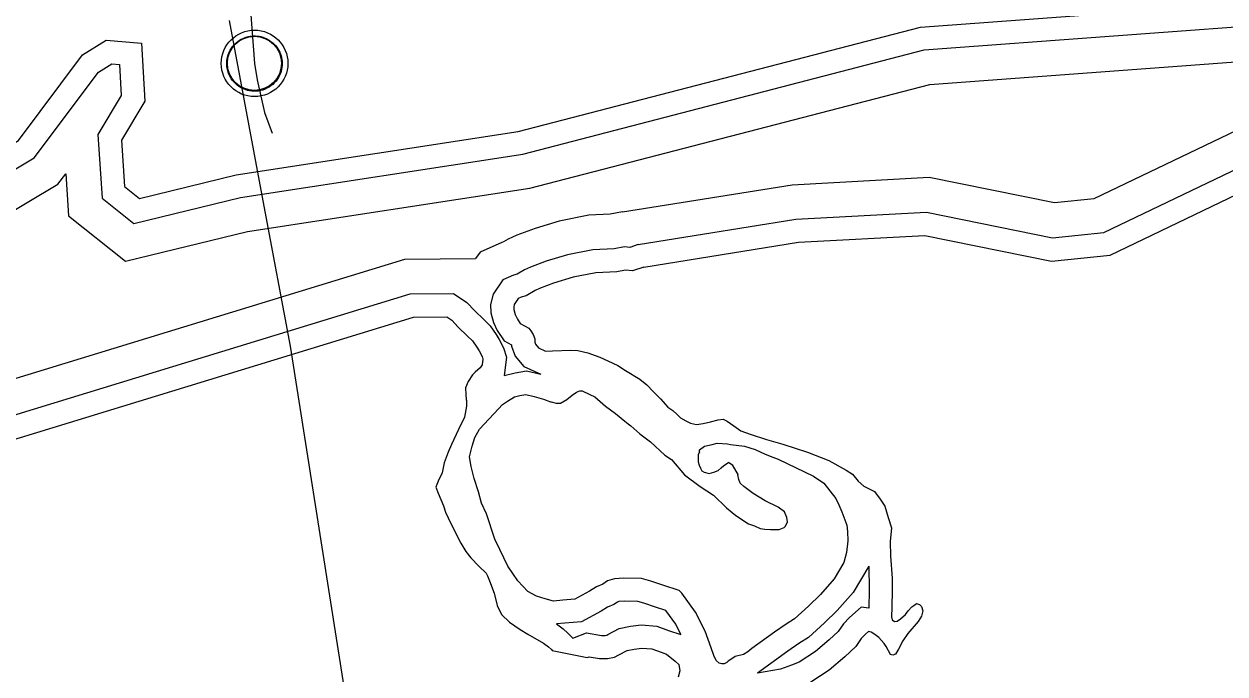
# Model space of a CAD drawing. Extents: x 2104537 to 2336408, y 34176 to 229611.
# Drawn here: x 2155282 to 2158685, y 49325 to 51167 of the extents above; entities that cross this region are included whole.
import ezdxf

# ---------------------------------------------------------------- set-up
doc = ezdxf.new("R2010")
doc.units = 0
for name, color, linetype in [('Exist Boundary Political City Limit New', 7, 'Continuous'), ('Exist Civil Demographics Community CELL', 7, 'Continuous'), ('Exist Hydrographic Buffer Line', 7, 'Continuous'), ('Exist Hydrographic Creek Single Shore', 7, 'Continuous'), ('Exist Hydrographic Island Shore', 7, 'Continuous'), ('Exist Road Secondary Type 51 Attributed', 7, 'Continuous'), ('Map Preparation Boundary City Limit Buffer Line', 7, 'Continuous')]:
    doc.layers.add(name, color=color, linetype=linetype)

msp = doc.modelspace()

# ---------------------------------------------------------------- linework, layer by layer
at = {"layer": 'Exist Boundary Political City Limit New'}
msp.add_lwpolyline([(2156786.8, 45491.7), (2156037, 50254), (2155963, 50650.5), (2155864.8, 51176.5)], dxfattribs=at)
at = {"layer": 'Exist Civil Demographics Community CELL'}
msp.add_lwpolyline([(2155857.8, 51067.7), (2155858.8, 51073.3), (2155860.5, 51079.9), (2155863.5, 51087.1), (2155866.4, 51092.8), (2155869.7, 51098.6), (2155873.5, 51103.7), (2155877.4, 51108), (2155882, 51112.6), (2155887.6, 51117.2), (2155893, 51120.9), (2155897.9, 51123.8), (2155902.9, 51126.2), (2155908.4, 51128.5), (2155914, 51130.3), (2155918.4, 51131.5), (2155923.2, 51132.2), (2155927.3, 51132.9), (2155933.7, 51133.2), (2155938.1, 51133.1), (2155943.8, 51132.8), (2155948.7, 51132.1), (2155953.6, 51131.1), (2155958.6, 51129.7), (2155963.8, 51127.8), (2155970.4, 51124.8), (2155976.7, 51121.4), (2155981.7, 51117.8), (2155986.9, 51113.8), (2155990.2, 51110.7), (2155994.3, 51106.3), (2155998.2, 51101.6), (2156001.3, 51097), (2156004.4, 51092), (2156006.9, 51086.8), (2156008.9, 51081.8), (2156010.5, 51076.8), (2156011.7, 51072.2), (2156012.8, 51066.1), (2156013.5, 51061.5), (2156013.7, 51055.5), (2156013.6, 51049.7), (2156013, 51044), (2156012, 51038.5), (2156010.4, 51032.3), (2156008.5, 51026.5), (2156006.2, 51021.4), (2156003.1, 51015.4), (2155999.8, 51010.1), (2155996.3, 51005.4), (2155992.1, 51000.7), (2155986.8, 50995.7), (2155981.8, 50991.6), (2155976.8, 50988.1), (2155972.5, 50985.6), (2155965.7, 50982.4), (2155958.5, 50979.7), (2155952.6, 50978.2), (2155946, 50976.9), (2155941.5, 50976.5), (2155937, 50976.2), (2155931.4, 50976.2), (2155927.2, 50976.6), (2155921.5, 50977.3), (2155915.6, 50978.6), (2155911, 50979.9), (2155905.9, 50981.8), (2155901.3, 50983.8), (2155897.3, 50986.1), (2155890.5, 50990.1), (2155885, 50994.4), (2155880.1, 50998.9), (2155875.6, 51003.7), (2155872.4, 51007.7), (2155869.4, 51011.9), (2155865.3, 51019), (2155863.6, 51022.5), (2155861.9, 51026.5), (2155859.3, 51034.7), (2155857.8, 51041.8), (2155857.1, 51046.9), (2155856.8, 51053.3), (2155856.7, 51058), (2155857.2, 51064.4)], close=True, dxfattribs=at)
for centre, radius in [((2155935.4, 51055.3), 94.3), ((2155935.1, 51055.6), 76.7)]:
    msp.add_circle(centre, radius, dxfattribs=at)
at = {"layer": 'Exist Hydrographic Buffer Line'}
for points in [[(2156978.2, 50634.6), (2157458.8, 50711.5), (2157846.2, 50732.5), (2158201.4, 50660.7), (2158314.2, 50671.9), (2158718.8, 50866.3), (2159602.1, 50982.2), (2160082.7, 51001.9), (2160470, 51103.9), (2160926.2, 51098.3), (2161827.5, 51462.5), (2162114.4, 51538.1), (2162649.7, 51609.5), (2163271.1, 51621.3), (2163567.4, 51583.1), (2163789.8, 51597.4), (2163832.4, 51621.2), (2164005.5, 51776), (2164833.6, 52005.1), (2165267.9, 52168), (2165915.7, 52333.7), (2167002.1, 52512.1), (2168593, 53013.8), (2168957.8, 53060.6)], [(2157022, 50541.9), (2157469.2, 50613.5), (2157839, 50633.5), (2158196.4, 50561.3), (2158341.2, 50575.6), (2158747.2, 50770.7), (2159610.5, 50884.1), (2160097.4, 50903.9), (2160482.2, 51005.3), (2160944.8, 50999.6), (2161858.6, 51368.9), (2162133.5, 51441.3), (2162657.2, 51511.2), (2163265.7, 51522.7), (2163564.3, 51484.3), (2163818.3, 51500.6), (2163889.8, 51540.6), (2164054, 51687.3), (2164864, 51911.5), (2165297.5, 52074), (2165935.9, 52237.2), (2167025, 52416.1), (2168614.2, 52917.3), (2168920.3, 52956.6)], [(2153377.2, 50189.3), (2153509.9, 50134.5), (2153840.7, 50163.4), (2154052.6, 50228.5), (2154261.6, 50422.1), (2154337.3, 50448.2), (2154455.2, 50448.7), (2154533.5, 50416.4), (2154723.3, 50436.3), (2155310.9, 50787.2), (2155493.1, 51030.2), (2155531.1, 51053.7), (2155552.8, 51051.8), (2155557.6, 50964.6), (2155491.3, 50853.9), (2155503.7, 50673.2), (2155593.4, 50601.4), (2155895.9, 50675.3), (2156695.3, 50797.7), (2157832.9, 51093.4), (2159444.5, 51212.8)], [(2153312.8, 50109.4), (2153494.5, 50034.4), (2153859.7, 50066.2), (2154103, 50141), (2154313.3, 50335.8), (2154354, 50349.9), (2154435.9, 50350.2), (2154518.9, 50315.9), (2154755.1, 50340.6), (2155378, 50712.7), (2155400.3, 50742.3), (2155408.4, 50623.3), (2155569.8, 50494.3), (2155915.1, 50578.6), (2156715.2, 50701.2), (2157849, 50995.9), (2159454, 51114.8)], [(2156978.2, 50634.6), (2156943, 50628), (2156882, 50625.2), (2156798, 50608.3), (2156730.1, 50587.6), (2156678.9, 50568.7), (2156654.1, 50556.9), (2156640.7, 50549.1), (2156635.7, 50547.7), (2156574.2, 50520.7), (2156561.3, 50502.1)], [(2157022, 50541.9), (2156998.5, 50533.8), (2156983.1, 50535.4), (2156954.3, 50530), (2156894, 50527.2), (2156822.1, 50512.8), (2156761.5, 50494.3), (2156717.2, 50478), (2156700.1, 50469.8), (2156679.4, 50457.7), (2156668.9, 50454.8), (2156639.2, 50441.7), (2156611, 50401.1)], [(2151814.1, 49107.9), (2156360.8, 50500.1), (2156561.3, 50502.1)], [(2151841.6, 49013.4), (2156376, 50401.8), (2156499.2, 50403)], [(2156499.2, 50403), (2156537, 50378), (2156559.3, 50353.5), (2156584.6, 50329.1), (2156602.9, 50311.4), (2156620.2, 50286.9), (2156628.6, 50273), (2156641, 50249), (2156648.8, 50222.8), (2156642.6, 50170.9)], [(2156611, 50401.1), (2156603.7, 50371.7), (2156604.4, 50348.1), (2156612.1, 50320.8), (2156622.9, 50298.1), (2156642.7, 50268.8), (2156663.2, 50257.3), (2156663.1, 50254.1), (2156673.5, 50225.9), (2156698.6, 50195.8), (2156746, 50174)], [(2156642.6, 50170.9), (2156673.3, 50178.3), (2156705.8, 50184.1), (2156746, 50174)], [(2157675.4, 49630.1), (2157630.9, 49555.4), (2157586.3, 49504.4), (2157550, 49469.2), (2157505.1, 49427.8), (2157477.3, 49411), (2157445.8, 49389.6), (2157360.2, 49326.9)], [(2157675.4, 49630.1), (2157676.7, 49562.3), (2157675.3, 49510.8)], [(2157143.1, 49436.8), (2157128.7, 49465.9), (2157100.4, 49504.8), (2157071.6, 49513.9), (2157038, 49525.2), (2157021.5, 49530.1), (2156983.4, 49530.8), (2156967.7, 49529.8), (2156963.6, 49528.5), (2156952.8, 49521.6), (2156935.2, 49513.8), (2156917.6, 49502.4), (2156861.2, 49472.5), (2156814.6, 49468.9), (2156790.7, 49466.4)], [(2157675.3, 49510.8), (2157653.9, 49514.1), (2157620.9, 49484.9), (2157603.5, 49467.2), (2157588.6, 49445.5), (2157563.6, 49421.6), (2157524.2, 49388.5), (2157478.1, 49357.8), (2157457.1, 49349.6), (2157425.7, 49337.9), (2157360.2, 49326.9)], [(2156790.7, 49466.4), (2156810, 49452.3), (2156822.6, 49440.7), (2156837.1, 49425.7)], [(2156837.1, 49425.7), (2156875.7, 49441.7), (2156918.2, 49433.9), (2156929, 49434.2), (2156933.3, 49435), (2156936.3, 49436.6), (2156968.8, 49453.8), (2157000.1, 49460), (2157031, 49464), (2157075.2, 49460.5), (2157108.6, 49448.1), (2157143.1, 49436.8)]]:
    msp.add_lwpolyline(points, dxfattribs=at)
at = {"layer": 'Exist Hydrographic Creek Single Shore'}
msp.add_line((2156779, 49391.4), (2156877.7, 49371.5), dxfattribs=at)
for points in [[(2157037.9, 50478), (2157476.2, 50548.2), (2157834.2, 50567.5), (2158193.1, 50495), (2158359.2, 50511.5), (2158766.2, 50707), (2159616.1, 50818.6), (2160107.2, 50838.7), (2160490.3, 50939.6), (2160957.2, 50933.8), (2161879.3, 51306.5), (2162146.3, 51376.8), (2162662.2, 51445.6), (2163262.2, 51457), (2163562.2, 51418.4), (2163837.3, 51436.1), (2163928.2, 51486.8), (2164086.3, 51628.2), (2164884.3, 51849), (2165317.2, 52011.3), (2165949.4, 52173), (2167040.2, 52352.1), (2168628.4, 52853), (2168895.4, 52887.2)], [(2153344, 50352.3), (2153420.1, 50242.6), (2153520.1, 50201.3), (2153828.1, 50228.1), (2154019, 50286.8), (2154227.2, 50479.6), (2154326.2, 50513.8), (2154468.1, 50514.4), (2154543.1, 50483.4), (2154702.1, 50500), (2155266.2, 50836.9), (2155448, 51079.5), (2155515.1, 51120.9), (2155615.2, 51112.4), (2155624.2, 50948.1), (2155558.1, 50837.9), (2155567.2, 50706.4), (2155609.2, 50672.8), (2155883.2, 50739.7), (2156682, 50862.1), (2157822.1, 51158.4), (2159438.1, 51278.1)], [(2157039.2, 50479), (2157037.9, 50478), (2157006.2, 50467.1), (2156985.9, 50469.2), (2156961.9, 50464.7), (2156902.1, 50461.9), (2156838.2, 50449.1), (2156782.4, 50432.1), (2156742.8, 50417.4), (2156730.8, 50411.8), (2156705.3, 50396.8), (2156691.1, 50392.8), (2156682.5, 50389.1), (2156679.1, 50384.2), (2156678.8, 50383.2)], [(2156678.8, 50383.2), (2156671.3, 50371.9), (2156669.6, 50364.7), (2156669.8, 50358.2), (2156673.7, 50344), (2156680.1, 50330.7), (2156688.3, 50318.4), (2156702.3, 50310.6), (2156712.4, 50304.8), (2156718.4, 50297.2), (2156724.8, 50287.2), (2156729.2, 50275), (2156729, 50265.1), (2156731.2, 50259.2), (2156739.5, 50249.2), (2156759.7, 50239.9), (2156779.7, 50240.2), (2156831.6, 50242.5), (2156851.6, 50241.4), (2156879.6, 50235), (2156913.8, 50222.2), (2156936, 50212.6), (2156964.3, 50198.9), (2156986.6, 50185.3), (2157026.8, 50160), (2157046.9, 50144.2), (2157065.5, 50124.1), (2157085.5, 50104.7), (2157106, 50080.7), (2157120.2, 50071.2), (2157132.2, 50061.1), (2157142.5, 50051.1), (2157156.8, 50042), (2157170.7, 50035.8), (2157187.1, 50032.2), (2157206.8, 50034.4), (2157226.9, 50039), (2157248.7, 50045.1), (2157262.8, 50047.1), (2157274.5, 50041.3), (2157293, 50027.8), (2157313.1, 50014.3), (2157339.4, 50004.6), (2157385.7, 49989), (2157431.7, 49975.9), (2157502.2, 49953.2), (2157562.4, 49929.8), (2157611.1, 49902.6), (2157629.2, 49890.7), (2157645.3, 49870.7), (2157661.7, 49857.3), (2157691.9, 49841.9), (2157708.3, 49820.3), (2157720.7, 49800.4), (2157730.9, 49768.4), (2157739.5, 49738.7), (2157736.1, 49700), (2157736.9, 49658.3), (2157741.7, 49596.6), (2157742.3, 49562.1), (2157741, 49514.5), (2157739.5, 49486.7), (2157741.7, 49478.4), (2157748.1, 49473.4), (2157756.3, 49474.2), (2157765.7, 49480.6), (2157779.4, 49493.5), (2157787.1, 49503.2), (2157797.2, 49515.1), (2157803.1, 49519.2), (2157810.8, 49524), (2157818.9, 49521.2), (2157825.1, 49515.5), (2157829.1, 49504), (2157824.5, 49488.3), (2157815.7, 49473.7), (2157786.2, 49439.2), (2157771.7, 49418.8), (2157759.7, 49395.4), (2157751.3, 49380.8), (2157743.3, 49377.7), (2157737.1, 49380.1), (2157724.8, 49402.6), (2157719.4, 49411), (2157704.3, 49427.7), (2157692.3, 49436.1), (2157681.9, 49443.5), (2157674.4, 49444.6), (2157666.1, 49437.3), (2157654.3, 49425.3), (2157638.8, 49402.7), (2157607.4, 49372.8), (2157563.7, 49335.9), (2157508.5, 49299.2)], [(2151859.8, 48950.3), (2156386.1, 50336.3), (2156479.7, 50337.2)], [(2156479.7, 50337.2), (2156494, 50327.8), (2156512.3, 50307.7), (2156539, 50281.9), (2156552.9, 50268.6), (2156565.3, 50250.9), (2156571.4, 50241), (2156579.9, 50224.4), (2156582, 50217.1), (2156580.1, 50200.8), (2156574.4, 50192.7), (2156560.3, 50180.5), (2156552.6, 50172.4), (2156540.8, 50154), (2156532.9, 50136.1), (2156533.5, 50116.4), (2156535.2, 50102.2)], [(2156535.2, 50102.2), (2156535.5, 50099.9), (2156535.8, 50084.2), (2156530.3, 50052.4), (2156512.9, 50017.4), (2156493.7, 49975.1), (2156483.8, 49953.3), (2156472.3, 49923), (2156466.9, 49895.2), (2156455.3, 49870.8), (2156452.1, 49862)], [(2156452.1, 49862), (2156449.4, 49854.5), (2156455.9, 49837.3), (2156470.3, 49801), (2156476.5, 49783.5), (2156491, 49751.4), (2156501.4, 49731.5), (2156511.9, 49709.9), (2156519.8, 49695.7), (2156534.1, 49671.8), (2156548.5, 49654.1), (2156571, 49630.7), (2156591.3, 49610.6), (2156595.4, 49603.3), (2156601.4, 49589.1), (2156614.1, 49553.8), (2156622.7, 49519.1), (2156635.3, 49493.3), (2156657.5, 49471.6), (2156687.9, 49450.6), (2156710, 49437.1), (2156754.4, 49411.6), (2156768.4, 49401.5), (2156776.7, 49393.8), (2156779, 49391.4)], [(2156877.7, 49371.5), (2156883, 49373.7), (2156913.1, 49368.2), (2156935.7, 49368.7), (2156955.1, 49372.3), (2156967.1, 49378.6), (2156990.9, 49391.3), (2157010.7, 49395.2), (2157032.7, 49398), (2157060.9, 49395.8), (2157087, 49386.1), (2157102.9, 49380.9), (2157127.2, 49360.7), (2157137.5, 49351.7), (2157139.8, 49333.6), (2157135.8, 49315.6)]]:
    msp.add_lwpolyline(points, dxfattribs=at)
at = {"layer": 'Exist Hydrographic Island Shore'}
for points in [[(2157403.8, 49939.4), (2157418.4, 49933.5), (2157519.2, 49885.6), (2157548.4, 49865.4), (2157582, 49822.1), (2157590.5, 49804.5), (2157599, 49784.7), (2157613.3, 49746.7), (2157615.6, 49728.6), (2157616.1, 49702.3), (2157612.5, 49668.9), (2157605, 49640.2), (2157577.6, 49594.2), (2157538.6, 49549.6), (2157504.9, 49516.8), (2157465.4, 49480.5), (2157441.9, 49466.2), (2157408, 49443.2), (2157344.7, 49396.9), (2157333.1, 49387.9), (2157320.8, 49380), (2157297.4, 49373.9), (2157287.4, 49367.5), (2157277.4, 49361.1), (2157273.4, 49357.3), (2157265.5, 49353.1), (2157259.6, 49353.3), (2157251.4, 49355.1), (2157243.3, 49362.8), (2157237, 49376.7), (2157228.9, 49399.1), (2157211.8, 49446), (2157185, 49500), (2157146.3, 49553.3), (2157138.3, 49561.7), (2157092, 49576.3), (2157057.7, 49587.8), (2157031.6, 49595.5), (2156981.8, 49596.5), (2156955.5, 49594.7), (2156935.7, 49588.5), (2156921.7, 49579.6), (2156903.9, 49571.8), (2156884.3, 49559), (2156842.5, 49536.9), (2156808.7, 49534.2), (2156782.4, 49531.5), (2156758.5, 49537.8), (2156734.4, 49544.9), (2156710, 49558.5), (2156681.7, 49588.5), (2156653, 49630.1), (2156630.3, 49677.1), (2156615.8, 49706.9), (2156592.6, 49778.9), (2156578.1, 49808.7), (2156569.8, 49840.7), (2156557.1, 49878.7), (2156548.6, 49912.7), (2156544.2, 49940.6), (2156551.7, 49970.7), (2156559.4, 49994.5), (2156573, 50018.8), (2156626.2, 50075.9), (2156638, 50088.1), (2156651.9, 50097.7), (2156671.5, 50110.4), (2156686.7, 50114.1), (2156703.5, 50117), (2156727.6, 50111), (2156753.7, 50103.9), (2156773.6, 50096), (2156775.9, 50095.9), (2156789.9, 50092.4), (2156801.7, 50092.1), (2156819.7, 50102.6), (2156835.3, 50114.5), (2156847.3, 50123.4), (2156857.2, 50127.2), (2156863.4, 50127), (2156885.2, 50116.8)], [(2156885.2, 50116.8), (2156899.5, 50109.9), (2156929.9, 50084.1), (2156958.3, 50062.9), (2156984.8, 50041), (2156993.5, 50033.6)], [(2156993.5, 50033.6), (2157001, 50027.6), (2157027.4, 50005.7), (2157057.5, 49982.2), (2157098.1, 49944.7), (2157116.3, 49932.8), (2157153.1, 49889.5), (2157197.8, 49856.4), (2157236, 49831.1), (2157272.7, 49795.3), (2157298.9, 49774.1), (2157335.2, 49750.4), (2157351.5, 49744.5), (2157367.4, 49736.7), (2157381.5, 49734.8), (2157397.5, 49733.8), (2157421.5, 49734), (2157435.7, 49739.6), (2157439.4, 49743.5), (2157445.2, 49755.8), (2157443.1, 49768), (2157436.9, 49783.9), (2157418.8, 49797.4), (2157382.4, 49815.1), (2157348, 49836.5), (2157321.5, 49855.7), (2157311.5, 49865.7), (2157307.4, 49875.6), (2157305, 49888.8)], [(2157196.1, 49954.2), (2157192.3, 49946.1), (2157192.2, 49941.9), (2157192.2, 49940.2), (2157192.4, 49932), (2157192.6, 49926.4), (2157194.7, 49916.5), (2157198.8, 49908.3), (2157202.9, 49900.6), (2157209.1, 49896.6), (2157223.1, 49893), (2157237, 49896.7), (2157248.9, 49901.4), (2157256.9, 49909.4), (2157264.5, 49915.2), (2157278.2, 49923.8)], [(2157196.1, 49954.2), (2157195.8, 49959.8), (2157209.8, 49970.4), (2157231.9, 49974.9), (2157245.8, 49978.5), (2157275.6, 49977.3), (2157283.8, 49975.5), (2157323.7, 49970.5), (2157354, 49961), (2157382.3, 49947.4), (2157403.8, 49939.4)], [(2157305, 49888.8), (2157305.1, 49889.8), (2157290.8, 49915.3), (2157278.2, 49923.8)]]:
    msp.add_lwpolyline(points, dxfattribs=at)
at = {"layer": 'Exist Road Secondary Type 51 Attributed'}
msp.add_lwpolyline([(2155957.1, 52768.3), (2156029.4, 52507), (2156054.3, 52390.7), (2156065.3, 52297.3), (2156065.4, 52264.5), (2156060.8, 52196.3), (2156058.3, 52138.6), (2156033.9, 52004.3), (2156014.4, 51893.6), (2155968.8, 51686.7), (2155936.2, 51509.2), (2155921.6, 51406.5), (2155918.3, 51338.1), (2155920, 51256.7), (2155928.1, 51155.2), (2155935.4, 51055.3), (2155943, 51008.9), (2155963.9, 50916.2), (2155985.1, 50857.6)], dxfattribs=at)
at = {"layer": 'Map Preparation Boundary City Limit Buffer Line'}
msp.add_lwpolyline([(2156786.8, 45491.7), (2156037, 50254), (2155963, 50650.5), (2155864.8, 51176.5)], dxfattribs=at)

doc.saveas('drawing.dxf')
